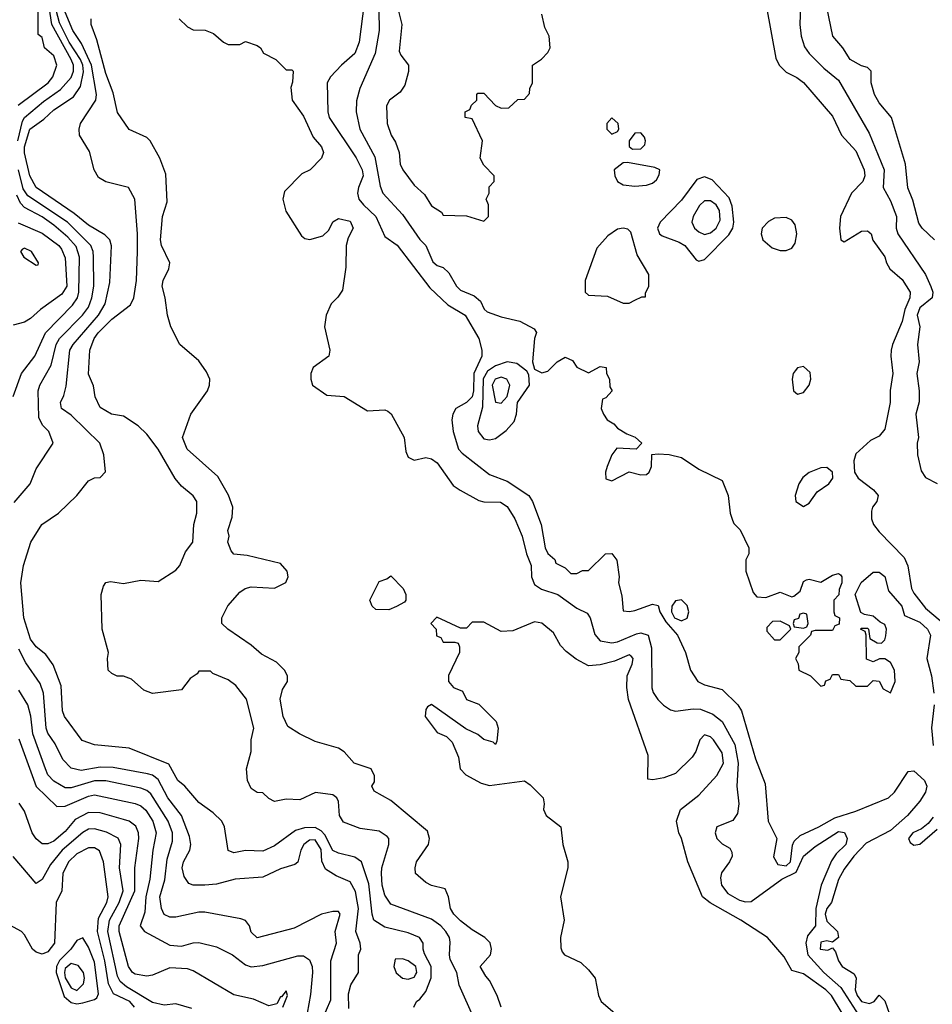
# Model space of a CAD drawing. Header units: inches. Extents: x 1793389 to 1900389, y 320802 to 470796.
# Tile 502 of 656: x 1862253 to 1865393, y 390840 to 394227. Entities that reach past the tile are written whole.
import ezdxf

# ---------------------------------------------------------------- set-up
doc = ezdxf.new("R2010")
doc.units = ezdxf.units.IN
doc.header["$MEASUREMENT"] = 0
doc.layers.add('B8369', color=7, linetype='Continuous')

msp = doc.modelspace()

# ---------------------------------------------------------------- linework, layer by layer
at = {"layer": 'B8369', "color": 2}
for points, elevation in [([(1862246.6, 393810), (1862262.6, 393877.4), (1862270, 393890.3), (1862335.1, 393944.9), (1862393.7, 393986.3), (1862430, 394028.5), (1862438.4, 394050), (1862438.4, 394070), (1862429.8, 394090), (1862363.7, 394210), (1862330.4, 394430)], 222), ([(1862247.3, 393932.7), (1862351.5, 394010), (1862367.3, 394030), (1862380.9, 394070), (1862370, 394102), (1862338, 394130), (1862330, 394166), (1862316.4, 394176.4), (1862317.8, 394350)], 226), ([(1863443.6, 394330), (1863421.1, 394150), (1863406, 394110), (1863360.7, 394070), (1863322.8, 394030), (1863310.7, 394010), (1863313, 393910), (1863318, 393890), (1863411.1, 393751.1), (1863431.6, 393710), (1863434.6, 393690), (1863418.7, 393650), (1863415.8, 393630), (1863420.5, 393610), (1863435.5, 393590), (1863478, 393550), (1863510, 393481), (1863551.6, 393451.6), (1863664.5, 393304.5), (1863726.3, 393246.3), (1863785.7, 393210), (1863833.1, 393130), (1863843.7, 393090), (1863843.7, 393070), (1863815.8, 393010), (1863815, 392950), (1863810.2, 392929.8), (1863790, 392909.6), (1863754, 392890), (1863743, 392870), (1863740.4, 392850), (1863744.9, 392810), (1863763, 392750), (1863775.3, 392735.3), (1863870, 392662), (1863930, 392639.5), (1864004.9, 392590), (1864018, 392570), (1864047.7, 392490), (1864060.7, 392410), (1864070, 392391.3), (1864094, 392370), (1864098, 392358), (1864130, 392342), (1864150, 392322), (1864170, 392322), (1864190, 392332), (1864210, 392332), (1864268.7, 392390), (1864290.7, 392390.7), (1864307.3, 392367.3), (1864315.5, 392310), (1864314, 392290), (1864324.9, 392244.9), (1864330, 392194), (1864351.3, 392191.3), (1864370, 392194.8), (1864430, 392216), (1864450, 392211.3), (1864455.6, 392190), (1864475.9, 392155.9), (1864516.3, 392110), (1864544, 392050), (1864561, 391990), (1864586, 391950), (1864610, 391938.8), (1864670, 391922.8), (1864724, 391870), (1864736.3, 391850), (1864784.7, 391684.7), (1864818.5, 391598.5), (1864828.2, 391470), (1864858, 391410), (1864847.1, 391347.1), (1864861.5, 391321.5), (1864890, 391316.9), (1864904.8, 391330), (1864912.3, 391387.7), (1864918.3, 391401.7), (1864938.7, 391421.3), (1865002.7, 391450), (1865058, 391482), (1865130, 391504.9), (1865242.7, 391550), (1865263.6, 391570), (1865310, 391640.7), (1865330, 391643), (1865366.4, 391610), (1865374, 391590), (1865370.2, 391570), (1865350, 391538.7), (1865308.5, 391490), (1865250, 391437.7), (1865165.2, 391394.8), (1865123.1, 391350), (1865090, 391305.2), (1865070, 391269), (1865047, 391190), (1865030, 391169.4), (1865024.8, 391150), (1865030, 391126.4), (1865067.3, 391090), (1865070.7, 391070), (1865050, 391054), (1865030, 391058.4), (1865010, 391053.3), (1865007, 391030), (1865034, 391026), (1865050, 391034), (1865060.7, 391020.7), (1865070.6, 390990), (1865082.8, 390970), (1865124.9, 390944.9), (1865130.8, 390930), (1865128.1, 390890), (1865134.7, 390870), (1865149.1, 390850), (1865176.8, 390843.2), (1865193.2, 390850), (1865210, 390872), (1865230, 390852), (1865246, 390806)], 214), ([(1863488.1, 394330), (1863490.4, 394190), (1863475.8, 394110), (1863423, 393990), (1863412.5, 393947.5), (1863410.4, 393910), (1863423.8, 393850), (1863474.6, 393754.6), (1863493.7, 393653.7), (1863503, 393630), (1863570, 393557.3), (1863630.4, 393470.4), (1863650.8, 393450), (1863674.4, 393394.4), (1863690, 393381), (1863710, 393374.8), (1863730, 393356), (1863756, 393310), (1863770, 393296), (1863817.3, 393277.3), (1863839.1, 393259.1), (1863851.1, 393231.1), (1863862, 393222), (1863910, 393204.7), (1863974, 393190), (1864023.6, 393163.6), (1864031.3, 393151.3), (1864024.7, 393130), (1864018, 393050), (1864024.7, 393024.7), (1864050, 393012), (1864070, 393018), (1864102, 393050), (1864130, 393066), (1864154.8, 393054.8), (1864170, 393032), (1864210, 393012), (1864250, 393034), (1864270.9, 393030.9), (1864272, 393010), (1864282, 392990), (1864283.6, 392963.6), (1864292, 392950), (1864270, 392926), (1864258, 392922), (1864254, 392890), (1864262, 392870), (1864274, 392850), (1864296.9, 392836.9), (1864310, 392822), (1864342, 392802), (1864370.9, 392790.9), (1864394, 392770), (1864374, 392750), (1864307.5, 392752.5), (1864290.4, 392729.6), (1864274.9, 392690), (1864268.2, 392670), (1864270, 392647.3), (1864290, 392640.5), (1864350, 392672), (1864390, 392661.3), (1864410, 392663), (1864419.3, 392670), (1864427, 392690), (1864428.4, 392731.6), (1864450, 392734), (1864488.4, 392731.6), (1864530, 392721), (1864590, 392680.7), (1864670, 392642), (1864691.3, 392590), (1864698, 392530), (1864705.4, 392505.4), (1864710, 392494), (1864731.6, 392471.6), (1864762, 392410), (1864762, 392390), (1864751.6, 392368.4), (1864751.3, 392330), (1864776.9, 392256.9), (1864790, 392242), (1864820.4, 392239.6), (1864870, 392258), (1864910, 392242), (1864916.4, 392243.6), (1864939, 392261), (1864950, 392294), (1864960.4, 392299.6), (1864970, 392302), (1865010, 392292), (1865050, 392316), (1865070, 392322), (1865076.9, 392316.9), (1865082, 392310), (1865082, 392290), (1865072.7, 392267.3), (1865071.6, 392248.4), (1865054, 392230), (1865054, 392190), (1865058, 392178), (1865074, 392170), (1865072.7, 392147.3), (1865058, 392142), (1865050, 392126), (1864990, 392126), (1864978, 392122), (1864974, 392110), (1864934, 392070), (1864934, 392050), (1864922, 392030), (1864931.6, 392011.6), (1864934, 391990), (1864974, 391970), (1865010, 391934), (1865022, 391938), (1865027.3, 391952.7), (1865042, 391958), (1865050, 391974), (1865070, 391974), (1865078, 391958), (1865110, 391954), (1865130, 391934), (1865170, 391934), (1865190, 391954), (1865210, 391952), (1865224.7, 391924.7), (1865250, 391912), (1865265.2, 391950), (1865262.7, 391990), (1865250, 392015.3), (1865230, 392028.7), (1865212, 392028), (1865190, 392018), (1865167.3, 392027.3), (1865166, 392110), (1865162, 392122), (1865146, 392130), (1865150, 392134), (1865170, 392134), (1865174, 392130), (1865178, 392098), (1865203.6, 392083.6), (1865218, 392082), (1865230, 392094), (1865232.9, 392107.1), (1865235.3, 392130), (1865230, 392146), (1865214, 392154), (1865190, 392175.3), (1865160.4, 392180.4), (1865147.3, 392187.3), (1865128, 392250), (1865148.9, 392291.1), (1865190, 392326), (1865210, 392326), (1865230, 392311.3), (1865242.6, 392262.6), (1865288, 392210), (1865298, 392178), (1865350, 392154.3), (1865376.5, 392130), (1865387.2, 392110), (1865374.3, 392030), (1865390.2, 391970.2), (1865399.1, 391910)], 218), ([(1864940.5, 394310), (1864937.3, 394210), (1864941.6, 394170), (1864953.8, 394133.8), (1864970, 394110.8), (1865019.9, 394059.9), (1865070, 394018.8), (1865176.4, 393836.4), (1865227.2, 393710), (1865224, 393650), (1865250, 393604), (1865270.3, 393550), (1865268.7, 393510), (1865274.4, 393490), (1865370.3, 393350.3), (1865388.7, 393308.7), (1865394.9, 393290), (1865392.7, 393270), (1865350, 393235.6), (1865341.3, 393210), (1865350.6, 393170), (1865342, 393110), (1865347.7, 393050), (1865340.5, 393010), (1865348, 392950), (1865347.7, 392912.3), (1865336.3, 392870), (1865346, 392790), (1865341, 392770), (1865342.8, 392730), (1865355.3, 392675.3), (1865370, 392652), (1865410, 392632)], 226), ([(1863608.7, 390830), (1863619, 390850), (1863630, 390857.3), (1863650, 390884), (1863668.7, 390931.3), (1863668.6, 390970), (1863646.3, 391013.7), (1863640.9, 391030), (1863641.2, 391050), (1863629, 391070), (1863590, 391085.6), (1863510, 391106), (1863472, 391130), (1863465.4, 391150), (1863454.3, 391254.3), (1863429.7, 391329.7), (1863406.3, 391346.3), (1863350, 391359.7), (1863330, 391369.6), (1863302.7, 391422.7), (1863290, 391437.3), (1863270, 391447.9), (1863233, 391447), (1863201.8, 391438.2), (1863130, 391385.6), (1863090, 391367.3), (1863030.5, 391369.5), (1862990, 391361.2), (1862970, 391368.7), (1862957.2, 391450), (1862949, 391470), (1862919.1, 391499.1), (1862870, 391534), (1862821.2, 391590), (1862797.2, 391610), (1862766.5, 391666.5), (1862630, 391720.9), (1862510, 391732.7), (1862467.5, 391747.5), (1862407.3, 391830), (1862400.5, 391850), (1862395.2, 391935.2), (1862368.2, 392008.2), (1862343, 392043), (1862310, 392069.4), (1862290, 392096), (1862267.1, 392170), (1862257, 392290), (1862266.6, 392350), (1862291.6, 392430), (1862329.7, 392490.3), (1862386.6, 392530), (1862449.2, 392590), (1862490, 392641), (1862510, 392651.3), (1862530, 392652), (1862548.4, 392671.6), (1862542, 392730), (1862528.7, 392770), (1862430, 392866), (1862397.2, 392890), (1862393.2, 392910), (1862405.4, 392934.6), (1862413.3, 392966.7), (1862425.4, 393090), (1862436.9, 393110), (1862524, 393210), (1862547.1, 393250), (1862563.3, 393323.3), (1862569.5, 393449.5), (1862563.7, 393470), (1862546.5, 393486.5), (1862490, 393519.7), (1862439.9, 393559.9), (1862310, 393649.7), (1862287.6, 393690), (1862270, 393769), (1862269.2, 393790), (1862287.7, 393850), (1862335.7, 393884.3), (1862370, 393916.5), (1862438.2, 393961.8), (1862462.6, 393997.4), (1862472.7, 394047.3), (1862470.6, 394070), (1862462, 394090), (1862423.7, 394150), (1862390, 394216.2), (1862379.1, 394259.1)], 218), ([(1863817.2, 390790), (1863765.4, 390905.4), (1863756.9, 390950), (1863734.7, 390994.7), (1863731.5, 391010), (1863734.2, 391054.2), (1863731.5, 391070), (1863719.6, 391090), (1863702, 391110), (1863670, 391133.3), (1863530, 391184.5), (1863510, 391216), (1863500.4, 391250), (1863498.3, 391290), (1863499.7, 391310), (1863523.7, 391390), (1863522.7, 391410), (1863517.6, 391417.6), (1863490, 391435.1), (1863424.8, 391444.8), (1863366.8, 391466.8), (1863353.2, 391490), (1863350, 391538), (1863344, 391550), (1863330, 391561.2), (1863271, 391569), (1863216.9, 391543.1), (1863170, 391545.2), (1863130, 391538), (1863110, 391548), (1863090, 391568), (1863070, 391568.7), (1863050, 391582), (1863037.2, 391610), (1863033.2, 391650), (1863049, 391710), (1863049, 391750), (1863059, 391790), (1863033.2, 391890), (1862996.6, 391936.6), (1862970, 391956), (1862918, 391978), (1862910, 391986), (1862870, 391986), (1862863.6, 391976.4), (1862839.6, 391960.4), (1862810, 391922), (1862710, 391908.7), (1862680.2, 391920.2), (1862638, 391958), (1862610, 391968.7), (1862588.9, 391968.9), (1862570, 391978), (1862558, 391990), (1862555.3, 392030), (1862559, 392050), (1862537.2, 392130), (1862533.2, 392250), (1862541.2, 392278.8), (1862549, 392291), (1862565.2, 392294.8), (1862610, 392287.3), (1862670, 392299.1), (1862730, 392294.8), (1862790, 392333.4), (1862804.5, 392350), (1862823.1, 392396.9), (1862849.3, 392430), (1862852, 392490), (1862862, 392530), (1862862.7, 392570), (1862850, 392589), (1862810, 392622.7), (1862788.2, 392648.2), (1862729.5, 392750), (1862690, 392801.2), (1862661.2, 392830), (1862610, 392862.7), (1862568.7, 392870), (1862530, 392893.2), (1862512.3, 392930), (1862507, 392967), (1862490, 393008), (1862494.5, 393090), (1862509.7, 393130), (1862523.5, 393150), (1862570, 393197), (1862634.5, 393245.5), (1862646, 393270), (1862654.5, 393330), (1862658.4, 393430), (1862658.4, 393490), (1862649.2, 393609.2), (1862628, 393650), (1862550, 393669.3), (1862524.2, 393684.2), (1862509.4, 393710), (1862493.8, 393773.8), (1862459, 393830), (1862457.2, 393850), (1862462.7, 393870), (1862515.1, 393950), (1862517.4, 393970), (1862500.2, 394070), (1862465.2, 394145.2), (1862436.4, 394190), (1862410, 394252.7)], 214), ([(1863553.4, 394270), (1863568.2, 394210), (1863558.8, 394118.8), (1863564.5, 394104.5), (1863591.3, 394070), (1863590.9, 394049.1), (1863578, 394002), (1863562.8, 393977.2), (1863526, 393950), (1863514.8, 393930), (1863517.3, 393870), (1863530.8, 393830), (1863546, 393806), (1863559.1, 393770), (1863562.8, 393730), (1863571, 393710), (1863610, 393658), (1863645.5, 393625.5), (1863670, 393586), (1863704.7, 393564.7), (1863710, 393554), (1863790, 393552), (1863850, 393534), (1863866, 393550), (1863866, 393590), (1863858, 393610), (1863868, 393630), (1863868.4, 393651.6), (1863886, 393670), (1863886, 393690), (1863850, 393726), (1863838, 393750), (1863846, 393810), (1863810, 393886), (1863786, 393890), (1863786, 393910), (1863802, 393918), (1863807.3, 393932.7), (1863826, 393950), (1863826, 393970), (1863830, 393974), (1863850, 393974), (1863890, 393932), (1863910, 393922), (1863936.4, 393923.6), (1863967.3, 393952.7), (1863990, 393954), (1864007.3, 393972.7), (1864008, 393990), (1864018, 394010), (1864018, 394070), (1864048.4, 394091.6), (1864070, 394114), (1864078, 394130), (1864075.3, 394170), (1864060.4, 394200.4), (1864050, 394246)], 222), ([(1864822.8, 394270), (1864854.8, 394094.8), (1864866, 394070), (1864890, 394046), (1864927.5, 394027.5), (1864950, 394010.8), (1865050, 393894.8), (1865080.7, 393830), (1865130, 393776), (1865159.1, 393710), (1865161.6, 393690), (1865153.7, 393670), (1865115.6, 393630), (1865077.3, 393550), (1865074, 393510), (1865078, 393470), (1865090, 393462.8), (1865150, 393499.3), (1865170, 393500.7), (1865176.4, 393496.4), (1865182.8, 393490), (1865188.2, 393468.2), (1865230, 393411), (1865235.5, 393390), (1865247.3, 393370), (1865290, 393333.4), (1865317.6, 393290), (1865316.5, 393270), (1865299.2, 393230), (1865290, 393188.7), (1865256.4, 393110), (1865252.2, 393090), (1865250.4, 393069.6), (1865257, 393010), (1865248.5, 392951.5), (1865248, 392910), (1865230, 392818), (1865210, 392794), (1865181.1, 392778.9), (1865130, 392734), (1865123.8, 392710), (1865125.3, 392670), (1865138.7, 392650), (1865190.6, 392610), (1865207.3, 392590), (1865202.8, 392570), (1865187.3, 392550), (1865183.8, 392536.2), (1865184.4, 392510), (1865190.6, 392490), (1865210, 392464.9), (1865296.9, 392376.9), (1865308.7, 392348.7), (1865321.6, 392270), (1865330, 392254.8), (1865370, 392203), (1865420.3, 392160.3)], 222), ([(1865401, 393470), (1865358.8, 393510), (1865347.1, 393527.1), (1865325.8, 393605.8), (1865308.7, 393648.7), (1865301.6, 393730), (1865253.4, 393890), (1865210, 393941), (1865194, 393970), (1865183, 394010), (1865182.8, 394050), (1865170, 394062.8), (1865150, 394067.7), (1865110.7, 394090), (1865085.5, 394130), (1865050.7, 394170), (1865030.4, 394270)], 230), ([(1863909.4, 390830), (1863896, 390870), (1863870, 390922), (1863856.5, 390936.5), (1863838, 390970), (1863872.7, 391010), (1863876, 391030), (1863871.8, 391051.8), (1863854, 391070), (1863810, 391096), (1863770, 391127.3), (1863747.3, 391150), (1863735.1, 391170), (1863729, 391210), (1863717.2, 391237.2), (1863670, 391249), (1863650, 391259), (1863615.3, 391290), (1863614, 391310), (1863619, 391330), (1863659.3, 391390), (1863662.7, 391410), (1863656.2, 391436.2), (1863530, 391541.2), (1863473.2, 391573.2), (1863465.2, 391590), (1863474.2, 391605.8), (1863474.2, 391625.8), (1863462.7, 391650), (1863404, 391670), (1863370, 391709), (1863350, 391721.2), (1863270, 391743.7), (1863215.3, 391770), (1863175.5, 391795.5), (1863159.5, 391830), (1863149.6, 391890), (1863157.5, 391922.5), (1863174, 391950), (1863174, 391970), (1863164, 391990), (1863136.6, 392016.6), (1863084.7, 392044.7), (1863050, 392075.3), (1862968.7, 392130), (1862949, 392150), (1862949, 392170), (1862969.1, 392210.9), (1863010, 392258), (1863029.3, 392270.7), (1863050, 392276), (1863130, 392271.3), (1863169.1, 392290.9), (1863177.2, 392310), (1863173.2, 392330), (1863150, 392356), (1863036, 392384), (1862990, 392388.7), (1862980.2, 392400.2), (1862969.3, 392429.3), (1862974, 392450), (1862969, 392470), (1862984.7, 392515.3), (1862986, 392550), (1862971.6, 392591.6), (1862935.3, 392655.3), (1862829.3, 392750), (1862813.2, 392790), (1862842, 392870), (1862899.3, 392950), (1862906.6, 392970), (1862907, 392990), (1862896.1, 393016.1), (1862870, 393053.2), (1862804, 393110), (1862773.2, 393170), (1862761.2, 393210), (1862754, 393270), (1862743.7, 393310), (1862746.6, 393330), (1862766, 393370), (1862769.3, 393390), (1862740.9, 393450), (1862738, 393470), (1862744.5, 393550), (1862760.2, 393599.8), (1862756, 393696), (1862735.3, 393750), (1862702, 393810), (1862690, 393822), (1862629.3, 393849.3), (1862590, 393908), (1862574.9, 393974.9), (1862550, 394042), (1862518, 394158), (1862499, 394210), (1862499, 394230)], 210), ([(1862802, 394230), (1862830, 394202), (1862850, 394192), (1862891.1, 394191.1), (1862919.6, 394179.6), (1862954, 394150), (1862970, 394142), (1863010, 394142), (1863030, 394151.3), (1863070, 394138), (1863082, 394130), (1863091.6, 394111.6), (1863134, 394090), (1863170, 394054), (1863190, 394054), (1863194, 394050), (1863191.6, 394011.6), (1863186, 393994), (1863190.8, 393950), (1863230, 393894.8), (1863262.6, 393822.6), (1863291.3, 393790), (1863298, 393770), (1863292, 393750), (1863252, 393710), (1863223.5, 393696.5), (1863164.1, 393635.9), (1863158, 393610), (1863168.6, 393568.6), (1863223, 393483), (1863234.4, 393474.4), (1863250.9, 393470.9), (1863296.2, 393483.8), (1863317, 393503), (1863330, 393531), (1863350, 393542.8), (1863390, 393533.4), (1863401, 393510), (1863383.5, 393476.5), (1863376, 393450), (1863375.3, 393375.3), (1863363.5, 393296.5), (1863347.9, 393272.1), (1863324.9, 393250), (1863308, 393210), (1863302, 393170), (1863320.7, 393090), (1863317.3, 393070), (1863262.8, 393030), (1863254.8, 393010), (1863254.8, 392990), (1863261, 392970), (1863310, 392934.8), (1863370, 392930.7), (1863450, 392881), (1863510, 392884.7), (1863519.8, 392879.8), (1863530.9, 392870.9), (1863576, 392790), (1863582, 392742), (1863590, 392722), (1863610, 392712), (1863650, 392721), (1863670, 392716), (1863690, 392702.8), (1863744.9, 392624.9), (1863768.2, 392608.2), (1863832.5, 392572.5), (1863850, 392568), (1863907.1, 392567.1), (1863930, 392552.7), (1863957.1, 392510), (1863982.4, 392450), (1863997.4, 392390), (1864012.9, 392350), (1864014.4, 392310), (1864024.6, 392284.6), (1864048.6, 392268.6), (1864104.9, 392250), (1864170, 392202.4), (1864205.8, 392185.8), (1864216.3, 392170), (1864231.8, 392111.8), (1864250.3, 392090.3), (1864290, 392083.1), (1864310, 392086.5), (1864374.9, 392114.9), (1864390, 392118), (1864416, 392110), (1864426.7, 392066.7), (1864428.7, 391928.7), (1864432.7, 391912.7), (1864448.5, 391888.5), (1864468.5, 391868.5), (1864492.8, 391852.8), (1864510, 391848), (1864570, 391856.5), (1864595.4, 391855.4), (1864638.5, 391838.5), (1864670, 391813), (1864713.4, 391733.4), (1864725.2, 391670), (1864720.3, 391590), (1864727.3, 391530), (1864723.5, 391496.5), (1864707.1, 391472.9), (1864652, 391450), (1864646, 391430), (1864652, 391410), (1864670, 391392), (1864696.9, 391376.9), (1864703.6, 391363.6), (1864704.7, 391350), (1864696, 391330), (1864667.7, 391292.3), (1864664.5, 391275.5), (1864668, 391250), (1864690, 391221.6), (1864730, 391198.7), (1864750, 391192.7), (1864770, 391193.4), (1864875.1, 391270), (1864925, 391295), (1864949.8, 391350.2), (1864990, 391383.1), (1865070, 391434.6), (1865091.3, 391431.3), (1865100.3, 391410), (1865095.3, 391390), (1865062.5, 391357.5), (1865046.3, 391333.7), (1865011.4, 391250), (1864993, 391170), (1864991.6, 391110), (1864964.3, 391075.7), (1864958, 391050), (1864965.2, 391010), (1865020.3, 390950), (1865078, 390898), (1865161.6, 390770)], 210), ([(1862234, 392566), (1862288.7, 392630), (1862310, 392682), (1862368.7, 392770), (1862353.2, 392810), (1862331.7, 392831.7), (1862318.6, 392858.6), (1862316.3, 392950), (1862322.4, 392970), (1862361, 393039), (1862379.1, 393110), (1862389.7, 393130), (1862469.7, 393210), (1862490, 393238), (1862501.5, 393270), (1862508.4, 393310), (1862507.3, 393410), (1862505.7, 393430), (1862497.7, 393450), (1862417.4, 393530), (1862280.6, 393620.6), (1862265.2, 393645.2), (1862249.3, 393710)], 222), ([(1862230, 392931.3), (1862259.5, 393010), (1862305.1, 393070), (1862341.3, 393150), (1862435.2, 393244.8), (1862452.3, 393270), (1862456.8, 393290), (1862458.5, 393410), (1862447.2, 393447.2), (1862419, 393479), (1862370, 393520.4), (1862330, 393548.6), (1862270, 393581), (1862256.1, 393596.1), (1862243, 393623)], 226), ([(1862248.2, 393528.2), (1862330, 393493), (1862387.3, 393450), (1862397.3, 393437.3), (1862410, 393408), (1862415.3, 393310), (1862397.8, 393282.2), (1862324.5, 393230), (1862290, 393199.1), (1862270, 393186.8), (1862230, 393176)], 230), ([(1865083.6, 390810), (1865046, 390870), (1865026.7, 390890), (1864950, 390945.5), (1864910, 390956), (1864883.8, 391003.8), (1864826, 391070), (1864734, 391130), (1864629, 391189), (1864603, 391210), (1864552.4, 391330), (1864530.6, 391410), (1864520.7, 391430), (1864513.4, 391470), (1864526.8, 391510), (1864590, 391559), (1864652.4, 391627.6), (1864674.4, 391670), (1864670, 391704.7), (1864640.7, 391750), (1864630, 391760.7), (1864610, 391766.8), (1864593.2, 391750), (1864579.5, 391710), (1864567, 391690), (1864510, 391634), (1864470, 391618.8), (1864432, 391612), (1864414, 391614), (1864416, 391696), (1864348.2, 391888.2), (1864342, 391930), (1864342.8, 391970), (1864360.7, 392010), (1864364, 392030), (1864357.3, 392037.3), (1864350, 392042), (1864299.6, 392020.4), (1864250, 392007.3), (1864210, 392004), (1864167.7, 392027.7), (1864133.7, 392053.7), (1864114.4, 392074.4), (1864090, 392118), (1864050, 392151), (1864024.7, 392155.3), (1863950, 392124.7), (1863910, 392122), (1863850, 392154), (1863810, 392154), (1863790, 392134), (1863770, 392134), (1863688.4, 392171.6), (1863668, 392150), (1863686, 392130), (1863687.3, 392107.3), (1863702, 392102), (1863710, 392086), (1863750, 392086), (1863762, 392082), (1863766, 392070), (1863766, 392050), (1863728.4, 391971.6), (1863728, 391950), (1863746, 391930), (1863777.2, 391917.2), (1863790, 391889), (1863832.5, 391872.5), (1863892.7, 391812.7), (1863899.3, 391790), (1863895.3, 391744.7), (1863890, 391734), (1863882, 391742), (1863850, 391750.6), (1863830, 391767.7), (1863787.7, 391787.7), (1863670, 391871.3), (1863656.4, 391863.6), (1863650, 391854), (1863648.7, 391830), (1863690, 391775.3), (1863721.2, 391761.2), (1863741.5, 391741.5), (1863762.7, 391690), (1863768.7, 391650), (1863788, 391630), (1863841, 391601), (1863870, 391592.3), (1863990, 391608.7), (1864010, 391595.3), (1864054, 391550), (1864058, 391530), (1864055.1, 391510), (1864064.5, 391490), (1864115.1, 391450), (1864121.6, 391390), (1864138.7, 391330), (1864138.7, 391310), (1864114, 391210), (1864126, 391130), (1864114, 391070), (1864114.6, 391034.6), (1864120.2, 391020.2), (1864128, 391010), (1864184.1, 390984.1), (1864210, 390959), (1864232.7, 390930), (1864245.2, 390870), (1864254, 390850), (1864301.2, 390810)], 206), ([(1863385.4, 390825.4), (1863384.4, 390875.6), (1863392.9, 390907.1), (1863419, 390950), (1863419, 391010), (1863426.6, 391030), (1863424.5, 391050), (1863409.7, 391090), (1863418.7, 391170), (1863414.8, 391194.8), (1863408.1, 391228.1), (1863390, 391261.2), (1863341.5, 391281.5), (1863305.1, 391305.1), (1863292.6, 391332.6), (1863290, 391372.3), (1863270, 391405.4), (1863250, 391404.7), (1863230.4, 391390), (1863220.4, 391370), (1863210.4, 391329.6), (1863199.3, 391320.7), (1863150, 391306), (1863090, 391278), (1862994, 391270), (1862930, 391253.6), (1862890.4, 391249.6), (1862849.5, 391249.5), (1862835.5, 391255.5), (1862819.5, 391279.5), (1862812, 391310), (1862816.2, 391330), (1862838.4, 391370), (1862842.4, 391390), (1862837.5, 391417.5), (1862809.7, 391490), (1862763.1, 391550), (1862730, 391613.6), (1862710, 391628.2), (1862693, 391633), (1862574.6, 391654.6), (1862530, 391655.4), (1862464.6, 391644.6), (1862430, 391651.8), (1862401.8, 391681.8), (1862375.5, 391735.5), (1862350, 391773.2), (1862344.4, 391790), (1862334.7, 391910), (1862323.8, 391943.8), (1862274.1, 392014.1), (1862250, 392061.2)], 222), ([(1863293.4, 390786.6), (1863324, 390856), (1863323.1, 390990), (1863343.6, 391050), (1863338, 391090), (1863356, 391150), (1863350, 391159), (1863330, 391159.3), (1863292, 391150), (1863198, 391102), (1863070, 391069.3), (1863050, 391088), (1863044, 391110), (1863030, 391128.7), (1863013.6, 391133.6), (1862890, 391157), (1862870, 391157), (1862790, 391139.3), (1862770, 391139.3), (1862750, 391149.3), (1862740.7, 391170), (1862735.6, 391210), (1862751.9, 391268.1), (1862760.6, 391339.4), (1862778.8, 391401.2), (1862778.5, 391430), (1862763.5, 391470), (1862704.1, 391564.1), (1862690, 391575.8), (1862670, 391583.1), (1862550, 391608.5), (1862510, 391608.7), (1862430, 391584.4), (1862410, 391585.1), (1862370, 391608), (1862349.8, 391629.8), (1862342, 391650), (1862298.7, 391770), (1862290.9, 391830.9), (1862280.5, 391870), (1862250, 391921.2)], 226), ([(1865399.6, 391870), (1865390.6, 391790.6), (1865396, 391730)], 218), ([(1862250, 391752.7), (1862310, 391589.3), (1862380.7, 391520.7), (1862410, 391521.6), (1862490, 391556.4), (1862510, 391560.4), (1862650, 391531.2), (1862670, 391522.4), (1862687.6, 391507.6), (1862711.1, 391470), (1862722.6, 391430), (1862711.1, 391370), (1862701, 391270), (1862687.4, 391210), (1862683.5, 391156.5), (1862667.3, 391110), (1862682.7, 391090), (1862770, 391043.5), (1862810, 391039.7), (1862850, 391052), (1862870, 391052.3), (1862930, 391038), (1862985.2, 391010), (1863030, 390976), (1863050, 390969.3), (1863090, 390973.6), (1863210, 391007), (1863230, 391006.6), (1863250, 390993.2), (1863259.6, 390970), (1863260.5, 390950), (1863253.8, 390873.8), (1863241.7, 390810)], 230), ([(1863158, 390830), (1863174, 390870), (1863170, 390886), (1863154, 390866), (1863150, 390866), (1863138, 390842), (1863110, 390835.3), (1863057.5, 390857.5), (1862990, 390872.7), (1862850, 390955.1), (1862830, 390962.7), (1862770, 390965.2), (1862710, 390940.9), (1862690, 390937), (1862650, 390943.6), (1862640.9, 390950), (1862626.9, 390970), (1862595.6, 391090), (1862594.8, 391110), (1862648.8, 391230), (1862649.7, 391310), (1862662.6, 391410), (1862662, 391430), (1862652.9, 391452.9), (1862630, 391469.6), (1862610, 391476.3), (1862530, 391498.9), (1862490, 391499.7), (1862444.2, 391475.8), (1862410, 391434.3), (1862370, 391401.3), (1862350, 391391.6), (1862330, 391392.3), (1862310, 391409.4), (1862295.6, 391430), (1862270, 391504), (1862251.5, 391531.5)], 234), ([(1865396, 391484), (1865378.5, 391461.5), (1865356.3, 391443.7), (1865326.8, 391430), (1865311.3, 391410), (1865316.9, 391396.9), (1865330, 391387.3), (1865350, 391391.3), (1865410, 391442)], 218), ([(1862845.4, 390825.4), (1862790, 390841.2), (1862750, 390837.2), (1862710, 390846.6), (1862620.2, 390900.2), (1862599, 390919), (1862590, 390937.2), (1862556.2, 391090), (1862561.6, 391130), (1862595.7, 391190), (1862608.7, 391230), (1862596.4, 391310), (1862601.3, 391390), (1862592.1, 391412.1), (1862552, 391432), (1862510, 391443.5), (1862490, 391442), (1862470, 391431.3), (1862399.6, 391370), (1862359.1, 391320.9), (1862330, 391269), (1862310, 391255.3), (1862230, 391348.7)], 238), ([(1862648.6, 390830), (1862632.4, 390850), (1862576.3, 390876.3), (1862558.4, 390910), (1862546.3, 390990), (1862520.3, 391090), (1862524.1, 391135.9), (1862552.4, 391190), (1862558, 391210), (1862541.3, 391330), (1862527.7, 391367.7), (1862510, 391378.4), (1862490, 391378.7), (1862450, 391358), (1862421.1, 391330), (1862401.7, 391290), (1862397.6, 391230), (1862378, 391190), (1862372.7, 391050), (1862350, 391020.9), (1862330, 391012.7), (1862310, 391019.3), (1862297.2, 391030), (1862270, 391079), (1862259, 391090), (1862188.9, 391128.9)], 242)]:
    msp.add_lwpolyline(points, dxfattribs=dict(at, elevation=elevation))
for points, elevation in [([(1864290, 393889.3), (1864273.4, 393870), (1864273, 393850), (1864290, 393833), (1864310, 393842.8), (1864314.5, 393850), (1864312.3, 393870)], 222), ([(1864390, 393838), (1864370, 393836.2), (1864350.6, 393810), (1864350.7, 393790.7), (1864362, 393782), (1864390, 393783), (1864403.7, 393796.3), (1864406.6, 393810), (1864402.5, 393822.5)], 222), ([(1864344, 393736), (1864330, 393734), (1864298.8, 393710), (1864300.7, 393690), (1864310.6, 393670), (1864330, 393658.7), (1864370, 393654.3), (1864410, 393657.4), (1864430, 393664.4), (1864444.2, 393675.8), (1864453.6, 393693.6), (1864455.3, 393710), (1864438.7, 393718.7)], 222), ([(1864610, 393686.6), (1864582.8, 393677.2), (1864530, 393606), (1864457.3, 393530), (1864447.3, 393510), (1864454.8, 393490), (1864463.4, 393483.4), (1864522, 393462), (1864542, 393450), (1864580.9, 393400.9), (1864590, 393396.3), (1864610, 393402), (1864692.9, 393487.1), (1864706.9, 393510), (1864709.8, 393530), (1864705.2, 393585.2), (1864694.3, 393614.3), (1864636.1, 393676.1)], 222), ([(1864630, 393604.2), (1864610, 393603.6), (1864592.5, 393587.5), (1864570.4, 393550), (1864566, 393530), (1864575.5, 393510), (1864590, 393497.1), (1864610, 393488.2), (1864630, 393494), (1864649.6, 393510), (1864663.1, 393536.9), (1864661, 393570), (1864650, 393589.6)], 226), ([(1864890, 393546.6), (1864850, 393544.5), (1864830, 393532.7), (1864807.7, 393510), (1864804.9, 393490), (1864810.6, 393470), (1864842, 393442), (1864870, 393432.4), (1864890, 393432.7), (1864910, 393440.7), (1864921.6, 393458.4), (1864927.3, 393490), (1864921.5, 393521.5), (1864910, 393537.2)], 222), ([(1864330, 393509.3), (1864310, 393506.6), (1864276.3, 393483.7), (1864238.8, 393441.2), (1864199.3, 393330), (1864198.8, 393290), (1864210, 393278.8), (1864275.3, 393275.3), (1864330, 393252), (1864350, 393252), (1864370, 393262), (1864394, 393274), (1864406, 393274), (1864406, 393286), (1864418, 393310), (1864418, 393350), (1864378, 393418), (1864356.2, 393496.2), (1864346, 393506)], 222), ([(1862270, 393441.2), (1862263, 393437), (1862256, 393430), (1862266.8, 393410), (1862310, 393382), (1862316.4, 393383.6), (1862318, 393390), (1862293.2, 393430)], 234), ([(1863930, 393049.6), (1863890, 393035.8), (1863862.6, 393017.4), (1863848.3, 392991.7), (1863845.9, 392894.1), (1863828, 392830), (1863830.5, 392810), (1863850, 392785.5), (1863870, 392781.6), (1863890, 392786.4), (1863926.7, 392813.3), (1863954.8, 392845.2), (1863962.4, 392870), (1863966.2, 392910), (1864007.3, 392970), (1864005.2, 393005.2), (1863998, 393018), (1863964.1, 393044.1)], 218), ([(1864950, 393034.5), (1864930, 393029.2), (1864920.9, 393019.1), (1864914, 393010), (1864910.6, 392990), (1864916, 392950), (1864930, 392938.8), (1864950, 392944), (1864969.3, 392970), (1864975.6, 392990), (1864972.8, 393012.8)], 222), ([(1863910, 392996.8), (1863889.5, 392990.5), (1863879, 392970), (1863890, 392910.8), (1863910, 392908), (1863930, 392930.8), (1863939.7, 392970), (1863929.3, 392990)], 222), ([(1865030, 392687), (1865010, 392685.6), (1864970, 392669.6), (1864947.4, 392652.6), (1864933.7, 392630), (1864920.9, 392590), (1864924.2, 392570), (1864950, 392552.4), (1864970, 392564.4), (1864997.4, 392602.6), (1865037.6, 392630), (1865051.3, 392650), (1865049.4, 392670)], 222), ([(1863523.6, 392196.4), (1863478, 392198), (1863466, 392210), (1863458, 392230), (1863490, 392294), (1863516.4, 392303.6), (1863530, 392314), (1863572, 392270), (1863582, 392250), (1863582, 392230), (1863576.9, 392223.1), (1863550, 392208)], 206), ([(1864530, 392231.6), (1864510, 392228.3), (1864496.5, 392210), (1864495.9, 392190), (1864506.4, 392170), (1864530, 392159.7), (1864550, 392168.8), (1864556, 392190), (1864550, 392212)], 218), ([(1864950, 392186), (1864938, 392182), (1864932.7, 392167.3), (1864918, 392162), (1864914, 392150), (1864918, 392138), (1864950, 392134), (1864962, 392138), (1864966, 392150), (1864962, 392182)], 218), ([(1864870, 392158), (1864843.6, 392156.4), (1864823.6, 392136.4), (1864823.6, 392123.6), (1864850, 392094), (1864870, 392094), (1864906, 392130), (1864902, 392142)], 218), ([(1862470, 391069.2), (1862450, 391059.3), (1862428.9, 391030), (1862389.5, 390990.5), (1862379.8, 390970), (1862379, 390950), (1862406.5, 390866.5), (1862430, 390846.7), (1862450, 390842.3), (1862470, 390845.2), (1862510, 390856.4), (1862518, 390862), (1862524.2, 390875.8), (1862510, 390985.2), (1862490, 391037.2)], 246), ([(1863570, 390997), (1863544.9, 390995.1), (1863540.7, 390970), (1863548.2, 390948.2), (1863570, 390930.6), (1863590, 390926.7), (1863610, 390934), (1863616.2, 390943.8), (1863619.6, 390950), (1863616.3, 390970), (1863590, 390989.6)], 222), ([(1862430, 390980.3), (1862410, 390963.7), (1862406.8, 390950), (1862410, 390930.8), (1862430, 390896.9), (1862450, 390887.9), (1862472.6, 390910), (1862475.6, 390930), (1862472.3, 390950), (1862453.9, 390973.9)], 250)]:
    msp.add_lwpolyline(points, close=True, dxfattribs=dict(at, elevation=elevation))

doc.saveas('drawing.dxf')
